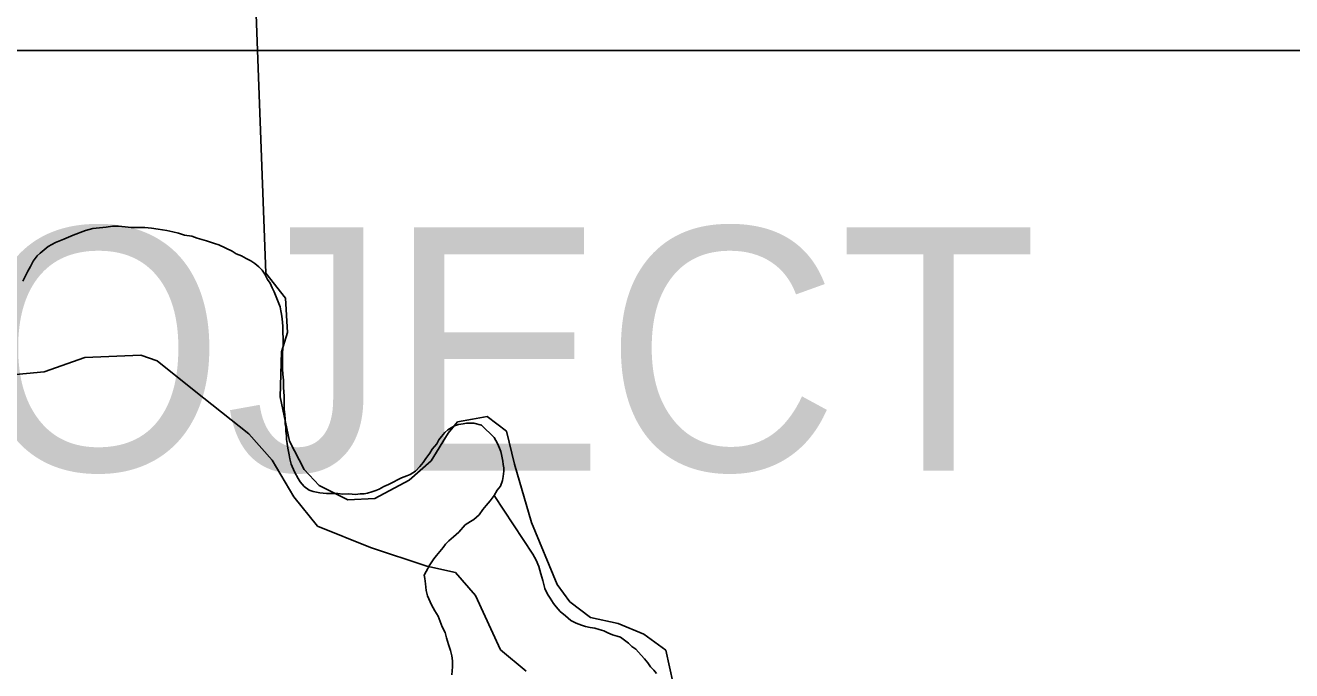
# Model space of a CAD drawing. Extents: x -59 to 82, y -3 to 49.
# Drawn here: x -50.668 to -49.939, y 42.863 to 43.234 of the extents above; entities that cross this region are included whole.
import ezdxf

# ---------------------------------------------------------------- set-up
doc = ezdxf.new("R2010")
doc.units = 0
for name, color, linetype in [('GM_X_Corporation', 7, 'Continuous'), ('GM_X_Minor_River', 7, 'Continuous'), ('GM_X_Township_Road', 7, 'Continuous'), ('SH_Data', 7, 'Continuous')]:
    doc.layers.add(name, color=color, linetype=linetype)

msp = doc.modelspace()

# ---------------------------------------------------------------- linework, layer by layer
at = {"layer": 'GM_X_Corporation'}
for p, q in [((-50.52912, 43.09163), (-50.55225, 43.7029)), ((-50.55225, 43.7029), (-50.52912, 43.09163)), ((-50.5179, 43.07731), (-50.52912, 43.09163)), ((-50.52912, 43.09163), (-50.5179, 43.07731)), ((-50.51674, 43.05757), (-50.5179, 43.07731)), ((-50.5179, 43.07731), (-50.51674, 43.05757)), ((-50.52022, 43.04635), (-50.51674, 43.05757)), ((-50.51674, 43.05757), (-50.52022, 43.04635)), ((-50.52099, 43.02041), (-50.52022, 43.04635)), ((-50.52022, 43.04635), (-50.52099, 43.02041)), ((-50.51557, 42.99487), (-50.52099, 43.02041)), ((-50.52099, 43.02041), (-50.51557, 42.99487)), ((-50.40178, 43.00919), (-50.41026, 43.00765)), ((-50.41026, 43.00765), (-50.40178, 43.00919)), ((-50.39055, 43.00067), (-50.40178, 43.00919)), ((-50.40178, 43.00919), (-50.39055, 43.00067)), ((-50.41881, 43.0061), (-50.42423, 42.99952)), ((-50.42423, 42.99952), (-50.41881, 43.0061)), ((-50.41026, 43.00765), (-50.41881, 43.0061)), ((-50.41881, 43.0061), (-50.41026, 43.00765)), ((-50.38591, 42.98171), (-50.39055, 43.00067)), ((-50.39055, 43.00067), (-50.38591, 42.98171)), ((-50.50706, 42.97861), (-50.51557, 42.99487)), ((-50.51557, 42.99487), (-50.50706, 42.97861)), ((-50.42423, 42.99952), (-50.4339, 42.98365)), ((-50.4339, 42.98365), (-50.42423, 42.99952)), ((-50.4339, 42.98365), (-50.44668, 42.97242)), ((-50.44668, 42.97242), (-50.4339, 42.98365)), ((-50.37623, 42.94804), (-50.38591, 42.98171)), ((-50.38591, 42.98171), (-50.37623, 42.94804)), ((-50.49854, 42.96932), (-50.50706, 42.97861)), ((-50.50706, 42.97861), (-50.49854, 42.96932)), ((-50.44668, 42.97242), (-50.46642, 42.96197)), ((-50.46642, 42.96197), (-50.44668, 42.97242)), ((-50.48194, 42.96108), (-50.49854, 42.96932)), ((-50.49854, 42.96932), (-50.48194, 42.96108)), ((-50.46642, 42.96197), (-50.48194, 42.96108)), ((-50.48194, 42.96108), (-50.46642, 42.96197)), ((-50.36152, 42.91242), (-50.37623, 42.94804)), ((-50.37623, 42.94804), (-50.36152, 42.91242)), ((-50.35417, 42.90236), (-50.36152, 42.91242)), ((-50.36152, 42.91242), (-50.35417, 42.90236)), ((-50.34217, 42.89345), (-50.35417, 42.90236)), ((-50.35417, 42.90236), (-50.34217, 42.89345)), ((-50.3263, 42.88997), (-50.34217, 42.89345)), ((-50.34217, 42.89345), (-50.3263, 42.88997)), ((-50.31159, 42.88378), (-50.3263, 42.88997)), ((-50.3263, 42.88997), (-50.31159, 42.88378)), ((-50.29881, 42.87449), (-50.31159, 42.88378)), ((-50.31159, 42.88378), (-50.29881, 42.87449)), ((-50.29463, 42.85527), (-50.29881, 42.87449)), ((-50.29881, 42.87449), (-50.29463, 42.85527))]:
    msp.add_line(p, q, dxfattribs=at)
at = {"layer": 'GM_X_Minor_River'}
for p, q in [((-50.63292, 43.11627), (-50.62875, 43.11744)), ((-50.62875, 43.11744), (-50.62496, 43.11785)), ((-50.62496, 43.11785), (-50.62116, 43.11826)), ((-50.62116, 43.11826), (-50.61737, 43.11867)), ((-50.61737, 43.11867), (-50.61395, 43.11869)), ((-50.61395, 43.11869), (-50.61015, 43.11833)), ((-50.61015, 43.11833), (-50.60673, 43.11798)), ((-50.60673, 43.11798), (-50.60293, 43.11801)), ((-50.60293, 43.11801), (-50.59876, 43.11803)), ((-50.59876, 43.11803), (-50.59496, 43.11768)), ((-50.59496, 43.11768), (-50.59116, 43.11695)), ((-50.65033, 43.10931), (-50.64541, 43.11124)), ((-50.64541, 43.11124), (-50.64011, 43.11356)), ((-50.64011, 43.11356), (-50.63292, 43.11627)), ((-50.59116, 43.11695), (-50.58621, 43.11622)), ((-50.58621, 43.11622), (-50.58279, 43.11549)), ((-50.58279, 43.11549), (-50.57937, 43.11475)), ((-50.57937, 43.11475), (-50.57594, 43.11363)), ((-50.57594, 43.11363), (-50.57176, 43.1129)), ((-50.57176, 43.1129), (-50.56871, 43.11178)), ((-50.56871, 43.11178), (-50.56605, 43.11104)), ((-50.56605, 43.11104), (-50.56338, 43.1103)), ((-50.56338, 43.1103), (-50.5611, 43.10956)), ((-50.6609, 43.10163), (-50.65901, 43.10316)), ((-50.65901, 43.10316), (-50.65449, 43.10699)), ((-50.65449, 43.10699), (-50.65033, 43.10931)), ((-50.5611, 43.10956), (-50.55881, 43.10881)), ((-50.55881, 43.10881), (-50.55615, 43.10807)), ((-50.55615, 43.10807), (-50.54853, 43.10432)), ((-50.54853, 43.10432), (-50.54624, 43.10282)), ((-50.54624, 43.10282), (-50.54319, 43.1017)), ((-50.66615, 43.09284), (-50.66465, 43.09552)), ((-50.66465, 43.09552), (-50.66315, 43.09857)), ((-50.66315, 43.09857), (-50.6609, 43.10163)), ((-50.54319, 43.1017), (-50.54052, 43.10019)), ((-50.54052, 43.10019), (-50.53785, 43.09869)), ((-50.53785, 43.09869), (-50.53556, 43.09719)), ((-50.53556, 43.09719), (-50.53326, 43.0953)), ((-50.66914, 43.08712), (-50.66727, 43.09056)), ((-50.66727, 43.09056), (-50.66615, 43.09284)), ((-50.53326, 43.0953), (-50.53135, 43.09342)), ((-50.53135, 43.09342), (-50.52981, 43.09114)), ((-50.52981, 43.09114), (-50.52827, 43.08811)), ((-50.52827, 43.08811), (-50.52673, 43.08584)), ((-50.52673, 43.08584), (-50.52557, 43.08319)), ((-50.52557, 43.08319), (-50.52442, 43.08092)), ((-50.52442, 43.08092), (-50.52364, 43.07902)), ((-50.52364, 43.07902), (-50.52287, 43.07712)), ((-50.52287, 43.07712), (-50.52209, 43.07523)), ((-50.52209, 43.07523), (-50.52093, 43.0722)), ((-50.52093, 43.0722), (-50.52053, 43.06992)), ((-50.52053, 43.06992), (-50.52013, 43.06802)), ((-50.52013, 43.06802), (-50.51973, 43.06536)), ((-50.51973, 43.06536), (-50.51932, 43.06118)), ((-50.51932, 43.06118), (-50.51929, 43.05776)), ((-50.51929, 43.05776), (-50.51926, 43.05395)), ((-50.51926, 43.05395), (-50.51923, 43.04977)), ((-50.51923, 43.04977), (-50.51958, 43.04597)), ((-50.51958, 43.04597), (-50.51955, 43.04255)), ((-50.51955, 43.04255), (-50.51952, 43.03913)), ((-50.51952, 43.03913), (-50.5195, 43.03646)), ((-50.5195, 43.03646), (-50.51947, 43.03342)), ((-50.51947, 43.03342), (-50.51907, 43.03)), ((-50.51907, 43.03), (-50.51903, 43.02582)), ((-50.51903, 43.02582), (-50.51861, 43.02088)), ((-50.51861, 43.02088), (-50.51858, 43.01708)), ((-50.51858, 43.01708), (-50.51855, 43.01327)), ((-50.51855, 43.01327), (-50.51815, 43.01024)), ((-50.51815, 43.01024), (-50.51813, 43.00757)), ((-50.51813, 43.00757), (-50.51811, 43.00491)), ((-50.51811, 43.00491), (-50.51771, 43.00302)), ((-50.51771, 43.00302), (-50.51769, 43.00073)), ((-50.51769, 43.00073), (-50.51729, 42.99807)), ((-50.42618, 42.99986), (-50.42429, 43.00139)), ((-50.42429, 43.00139), (-50.4224, 43.00255)), ((-50.4224, 43.00255), (-50.42051, 43.0037)), ((-50.42051, 43.0037), (-50.41824, 43.00448)), ((-50.41824, 43.00448), (-50.41558, 43.00488)), ((-50.41558, 43.00488), (-50.41369, 43.00527)), ((-50.41369, 43.00527), (-50.41141, 43.00528)), ((-50.41141, 43.00528), (-50.40951, 43.0053)), ((-50.40951, 43.0053), (-50.40495, 43.00419)), ((-50.40495, 43.00419), (-50.40265, 43.00192)), ((-50.40265, 43.00192), (-50.39997, 42.99928)), ((-50.51729, 42.99807), (-50.51727, 42.99579)), ((-50.51727, 42.99579), (-50.51688, 42.99352)), ((-50.51688, 42.99352), (-50.51647, 42.99086)), ((-50.43331, 42.9903), (-50.43068, 42.99336)), ((-50.43068, 42.99336), (-50.42956, 42.99565)), ((-50.42956, 42.99565), (-50.42806, 42.99756)), ((-50.42806, 42.99756), (-50.42618, 42.99986)), ((-50.39997, 42.99928), (-50.39768, 42.99702)), ((-50.39768, 42.99702), (-50.39575, 42.99361)), ((-50.39575, 42.99361), (-50.39459, 42.99095)), ((-50.51647, 42.99086), (-50.51568, 42.98706)), ((-50.51568, 42.98706), (-50.51529, 42.98478)), ((-50.43707, 42.98495), (-50.43481, 42.98801)), ((-50.43481, 42.98801), (-50.43331, 42.9903)), ((-50.39459, 42.99095), (-50.39381, 42.98906)), ((-50.39381, 42.98906), (-50.39342, 42.98716)), ((-50.39342, 42.98716), (-50.39302, 42.98526)), ((-50.51529, 42.98478), (-50.5145, 42.98174)), ((-50.5145, 42.98174), (-50.51257, 42.9772)), ((-50.44308, 42.97768), (-50.44045, 42.98037)), ((-50.44045, 42.98037), (-50.43857, 42.98266)), ((-50.43857, 42.98266), (-50.43707, 42.98495)), ((-50.39302, 42.98526), (-50.39263, 42.98336)), ((-50.39263, 42.98336), (-50.39261, 42.98146)), ((-50.39261, 42.98146), (-50.39222, 42.97956)), ((-50.39222, 42.97956), (-50.3922, 42.97766)), ((-50.51257, 42.9772), (-50.51064, 42.97341)), ((-50.51064, 42.97341), (-50.50948, 42.97151)), ((-50.50948, 42.97151), (-50.50718, 42.96887)), ((-50.45859, 42.96997), (-50.45556, 42.97151)), ((-50.45556, 42.97151), (-50.45329, 42.97267)), ((-50.45329, 42.97267), (-50.45103, 42.97383)), ((-50.45103, 42.97383), (-50.448, 42.97499)), ((-50.448, 42.97499), (-50.44611, 42.97576)), ((-50.44611, 42.97576), (-50.44308, 42.97768)), ((-50.39292, 42.97233), (-50.39403, 42.96891)), ((-50.39256, 42.97462), (-50.39292, 42.97233)), ((-50.3922, 42.97766), (-50.39256, 42.97462)), ((-50.50718, 42.96887), (-50.50413, 42.96661)), ((-50.50413, 42.96661), (-50.50184, 42.96586)), ((-50.50184, 42.96586), (-50.49804, 42.96513)), ((-50.49804, 42.96513), (-50.49424, 42.96478)), ((-50.49424, 42.96478), (-50.49082, 42.9648)), ((-50.49082, 42.9648), (-50.48779, 42.96482)), ((-50.48779, 42.96482), (-50.48475, 42.96446)), ((-50.48475, 42.96446), (-50.48133, 42.96449)), ((-50.48133, 42.96449), (-50.47753, 42.96413)), ((-50.47753, 42.96413), (-50.47487, 42.96453)), ((-50.47487, 42.96453), (-50.47259, 42.96455)), ((-50.47259, 42.96455), (-50.4707, 42.96494)), ((-50.4707, 42.96494), (-50.46805, 42.96572)), ((-50.46805, 42.96572), (-50.46578, 42.9665)), ((-50.46578, 42.9665), (-50.46388, 42.96727)), ((-50.46388, 42.96727), (-50.46124, 42.96881)), ((-50.46124, 42.96881), (-50.45859, 42.96997)), ((-50.39591, 42.96661), (-50.39778, 42.96356)), ((-50.39403, 42.96891), (-50.39591, 42.96661)), ((-50.40229, 42.95782), (-50.40418, 42.95553)), ((-50.40004, 42.9605), (-50.40229, 42.95782)), ((-50.39778, 42.96356), (-50.40004, 42.9605)), ((-50.39778, 42.96356), (-50.37549, 42.92987)), ((-50.40944, 42.94978), (-50.41133, 42.94863)), ((-50.40643, 42.95247), (-50.40944, 42.94978)), ((-50.40418, 42.95553), (-50.40643, 42.95247)), ((-50.41812, 42.9425), (-50.42113, 42.93982)), ((-50.41436, 42.94671), (-50.41812, 42.9425)), ((-50.41133, 42.94863), (-50.41436, 42.94671)), ((-50.42566, 42.9356), (-50.42716, 42.93369)), ((-50.42377, 42.93752), (-50.42566, 42.9356)), ((-50.42113, 42.93982), (-50.42377, 42.93752)), ((-50.43092, 42.9291), (-50.43242, 42.92719)), ((-50.42904, 42.9314), (-50.43092, 42.9291)), ((-50.42716, 42.93369), (-50.42904, 42.9314)), ((-50.37549, 42.92987), (-50.37356, 42.92646)), ((-50.43468, 42.92375), (-50.43692, 42.91993)), ((-50.43242, 42.92719), (-50.43468, 42.92375)), ((-50.37356, 42.92646), (-50.37201, 42.92267)), ((-50.37201, 42.92267), (-50.37084, 42.9185)), ((-50.43692, 42.91993), (-50.43804, 42.91765)), ((-50.43804, 42.91765), (-50.43765, 42.91575)), ((-50.43765, 42.91575), (-50.43724, 42.91271)), ((-50.37084, 42.9185), (-50.36967, 42.9147)), ((-50.36967, 42.9147), (-50.3685, 42.91015)), ((-50.43724, 42.91271), (-50.43683, 42.90891)), ((-50.43683, 42.90891), (-50.43605, 42.90587)), ((-50.43605, 42.90587), (-50.43373, 42.90057)), ((-50.3685, 42.91015), (-50.36695, 42.90674)), ((-50.36695, 42.90674), (-50.36541, 42.90447)), ((-50.43373, 42.90057), (-50.4318, 42.89716)), ((-50.36541, 42.90447), (-50.36349, 42.90144)), ((-50.36349, 42.90144), (-50.36196, 42.89955)), ((-50.36196, 42.89955), (-50.35966, 42.89691)), ((-50.4318, 42.89716), (-50.42988, 42.89413)), ((-50.42988, 42.89413), (-50.42872, 42.89109)), ((-50.35966, 42.89691), (-50.3566, 42.89427)), ((-50.3566, 42.89427), (-50.35354, 42.89163)), ((-50.35354, 42.89163), (-50.35049, 42.89013)), ((-50.42872, 42.89109), (-50.42755, 42.88806)), ((-50.42755, 42.88806), (-50.42601, 42.88465)), ((-50.42601, 42.88465), (-50.42522, 42.88162)), ((-50.35049, 42.89013), (-50.34744, 42.88901)), ((-50.34744, 42.88901), (-50.34516, 42.88826)), ((-50.34516, 42.88826), (-50.34249, 42.88752)), ((-50.34249, 42.88752), (-50.33983, 42.88716)), ((-50.33983, 42.88716), (-50.33717, 42.88642)), ((-50.33717, 42.88642), (-50.33451, 42.88567)), ((-50.33451, 42.88567), (-50.33222, 42.88455)), ((-50.33222, 42.88455), (-50.32955, 42.88343)), ((-50.42522, 42.88162), (-50.42405, 42.87782)), ((-50.42405, 42.87782), (-50.42289, 42.87441)), ((-50.32955, 42.88343), (-50.32689, 42.88269)), ((-50.32689, 42.88269), (-50.32498, 42.88194)), ((-50.32498, 42.88194), (-50.3204, 42.87855)), ((-50.3204, 42.87855), (-50.31848, 42.87666)), ((-50.31848, 42.87666), (-50.31619, 42.87516)), ((-50.42289, 42.87441), (-50.4221, 42.87137)), ((-50.4221, 42.87137), (-50.4217, 42.86833)), ((-50.31619, 42.87516), (-50.31313, 42.87176)), ((-50.31313, 42.87176), (-50.31121, 42.86949)), ((-50.31121, 42.86949), (-50.30929, 42.86722)), ((-50.42167, 42.86491), (-50.42201, 42.86035)), ((-50.4217, 42.86833), (-50.42167, 42.86491)), ((-50.30929, 42.86722), (-50.30776, 42.86495)), ((-50.30776, 42.86495), (-50.30584, 42.86306)), ((-50.30584, 42.86306), (-50.30431, 42.86117))]:
    msp.add_line(p, q, dxfattribs=at)
at = {"layer": 'GM_X_Township_Road'}
for p, q in [((-50.63339, 43.04306), (-50.60121, 43.04443)), ((-50.60121, 43.04443), (-50.59174, 43.0412)), ((-50.65681, 43.03492), (-50.63339, 43.04306)), ((-50.59174, 43.0412), (-50.57039, 43.02415)), ((-50.67711, 43.03285), (-50.65681, 43.03492)), ((-50.57039, 43.02415), (-50.53902, 42.99917)), ((-50.53902, 42.99917), (-50.52543, 42.98393)), ((-50.52543, 42.98393), (-50.51307, 42.96292)), ((-50.51307, 42.96292), (-50.49948, 42.94603)), ((-50.49948, 42.94603), (-50.469, 42.93367)), ((-50.469, 42.93367), (-50.43647, 42.92296)), ((-50.43647, 42.92296), (-50.42, 42.91925)), ((-50.42, 42.91925), (-50.40846, 42.90607)), ((-50.40846, 42.90607), (-50.39405, 42.87476)), ((-50.39405, 42.87476), (-50.37922, 42.8624))]:
    msp.add_line(p, q, dxfattribs=at)
at = {"layer": 'SH_Data'}
msp.add_lwpolyline([(-51.47834, 42.52649), (-49.7208, 42.52649), (-49.7208, 43.21994), (-51.47834, 43.21994)], close=True, dxfattribs=at)
msp.add_lwpolyline([(-51.47834, 42.52649), (-49.7208, 42.52649), (-49.7208, 43.21994), (-51.47834, 43.21994)], close=True, dxfattribs=at)

# ---------------------------------------------------------------- texts
msp.add_text('END PROJECT', height=0.14, dxfattribs=at).set_placement((-51.4057, 42.97799))

doc.saveas('drawing.dxf')
